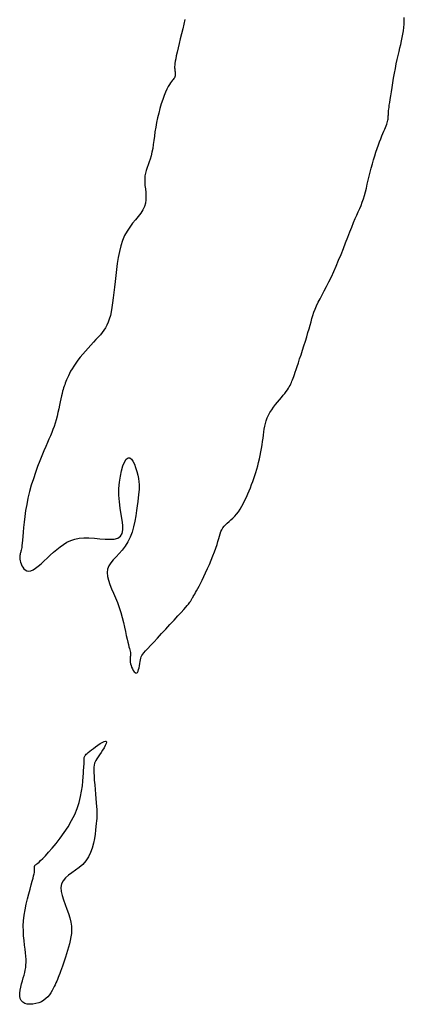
# Model space of a CAD drawing. Header units: millimetres. Extents: x 32690613 to 32693367, y 5343692 to 5344708.
# Tile 782 of 1009: x 32693180 to 32693187, y 5344065 to 5344084. Entities that reach past the tile are written whole.
import ezdxf

# ---------------------------------------------------------------- set-up
doc = ezdxf.new("R2010")
doc.units = ezdxf.units.MM
doc.header["$LTSCALE"] = 20
doc.layers.add('02-DGM_HL_492.50', color=92, linetype='Continuous')

msp = doc.modelspace()

# ---------------------------------------------------------------- linework, layer by layer
at = {"layer": '02-DGM_HL_492.50', "elevation": 492.5, "flags": 128}
msp.add_lwpolyline([(32693182.767, 5344083.53), (32693182.747, 5344083.442), (32693182.725, 5344083.35), (32693182.703, 5344083.257), (32693182.68, 5344083.164), (32693182.659, 5344083.075), (32693182.639, 5344082.99), (32693182.62, 5344082.913), (32693182.605, 5344082.844), (32693182.593, 5344082.787), (32693182.584, 5344082.739), (32693182.579, 5344082.699), (32693182.575, 5344082.667), (32693182.573, 5344082.64), (32693182.573, 5344082.617), (32693182.575, 5344082.596), (32693182.577, 5344082.577), (32693182.579, 5344082.558), (32693182.581, 5344082.538), (32693182.583, 5344082.519), (32693182.584, 5344082.499), (32693182.584, 5344082.48), (32693182.582, 5344082.462), (32693182.577, 5344082.444), (32693182.571, 5344082.428), (32693182.561, 5344082.412), (32693182.548, 5344082.396), (32693182.533, 5344082.379), (32693182.515, 5344082.358), (32693182.496, 5344082.333), (32693182.474, 5344082.301), (32693182.451, 5344082.262), (32693182.426, 5344082.214), (32693182.4, 5344082.156), (32693182.374, 5344082.089), (32693182.347, 5344082.014), (32693182.321, 5344081.933), (32693182.295, 5344081.848), (32693182.272, 5344081.76), (32693182.25, 5344081.67), (32693182.231, 5344081.581), (32693182.215, 5344081.492), (32693182.202, 5344081.406), (32693182.19, 5344081.321), (32693182.179, 5344081.24), (32693182.169, 5344081.162), (32693182.158, 5344081.087), (32693182.145, 5344081.017), (32693182.13, 5344080.951), (32693182.113, 5344080.89), (32693182.093, 5344080.834), (32693182.073, 5344080.78), (32693182.054, 5344080.727), (32693182.037, 5344080.676), (32693182.022, 5344080.623), (32693182.012, 5344080.57), (32693182.007, 5344080.513), (32693182.008, 5344080.453), (32693182.013, 5344080.389), (32693182.02, 5344080.324), (32693182.027, 5344080.256), (32693182.031, 5344080.189), (32693182.029, 5344080.121), (32693182.02, 5344080.055), (32693182.002, 5344079.99), (32693181.972, 5344079.928), (32693181.932, 5344079.866), (32693181.885, 5344079.805), (32693181.833, 5344079.742), (32693181.779, 5344079.675), (32693181.725, 5344079.604), (32693181.674, 5344079.527), (32693181.628, 5344079.442), (32693181.588, 5344079.348), (32693181.556, 5344079.247), (32693181.529, 5344079.14), (32693181.506, 5344079.029), (32693181.488, 5344078.916), (32693181.473, 5344078.801), (32693181.46, 5344078.687), (32693181.448, 5344078.576), (32693181.437, 5344078.468), (32693181.426, 5344078.364), (32693181.414, 5344078.266), (32693181.402, 5344078.173), (32693181.389, 5344078.085), (32693181.374, 5344078.004), (32693181.358, 5344077.93), (32693181.339, 5344077.863), (32693181.318, 5344077.803), (32693181.294, 5344077.749), (32693181.267, 5344077.701), (32693181.238, 5344077.655), (32693181.205, 5344077.612), (32693181.169, 5344077.569), (32693181.129, 5344077.524), (32693181.086, 5344077.477), (32693181.039, 5344077.427), (32693180.99, 5344077.373), (32693180.939, 5344077.317), (32693180.888, 5344077.259), (32693180.838, 5344077.201), (32693180.789, 5344077.142), (32693180.744, 5344077.085), (32693180.703, 5344077.029), (32693180.666, 5344076.976), (32693180.635, 5344076.926), (32693180.608, 5344076.878), (32693180.585, 5344076.833), (32693180.565, 5344076.791), (32693180.547, 5344076.752), (32693180.532, 5344076.715), (32693180.519, 5344076.682), (32693180.507, 5344076.652), (32693180.496, 5344076.623), (32693180.485, 5344076.595), (32693180.475, 5344076.565), (32693180.465, 5344076.534), (32693180.455, 5344076.499), (32693180.445, 5344076.459), (32693180.434, 5344076.412), (32693180.423, 5344076.359), (32693180.41, 5344076.299), (32693180.397, 5344076.235), (32693180.383, 5344076.168), (32693180.367, 5344076.099), (32693180.351, 5344076.03), (32693180.333, 5344075.962), (32693180.314, 5344075.897), (32693180.294, 5344075.835), (32693180.273, 5344075.776), (32693180.25, 5344075.718), (32693180.225, 5344075.658), (32693180.197, 5344075.596), (32693180.168, 5344075.529), (32693180.136, 5344075.455), (32693180.101, 5344075.373), (32693180.063, 5344075.281), (32693180.023, 5344075.181), (32693179.983, 5344075.074), (32693179.942, 5344074.961), (32693179.903, 5344074.844), (32693179.865, 5344074.723), (32693179.831, 5344074.602), (32693179.801, 5344074.48), (32693179.777, 5344074.36), (32693179.757, 5344074.243), (32693179.741, 5344074.131), (32693179.728, 5344074.024), (32693179.718, 5344073.925), (32693179.71, 5344073.834), (32693179.704, 5344073.753), (32693179.698, 5344073.684), (32693179.693, 5344073.628), (32693179.688, 5344073.582), (32693179.683, 5344073.546), (32693179.678, 5344073.518), (32693179.673, 5344073.496), (32693179.668, 5344073.478), (32693179.664, 5344073.462), (32693179.659, 5344073.446), (32693179.655, 5344073.43), (32693179.651, 5344073.412), (32693179.647, 5344073.392), (32693179.645, 5344073.371), (32693179.645, 5344073.348), (32693179.647, 5344073.323), (32693179.652, 5344073.295), (32693179.659, 5344073.266), (32693179.67, 5344073.234), (32693179.684, 5344073.201), (32693179.702, 5344073.171), (32693179.724, 5344073.143), (32693179.75, 5344073.121), (32693179.78, 5344073.106), (32693179.814, 5344073.101), (32693179.853, 5344073.106), (32693179.897, 5344073.125), (32693179.944, 5344073.154), (32693179.995, 5344073.193), (32693180.049, 5344073.239), (32693180.106, 5344073.291), (32693180.164, 5344073.345), (32693180.224, 5344073.401), (32693180.284, 5344073.457), (32693180.345, 5344073.51), (32693180.407, 5344073.559), (32693180.47, 5344073.604), (32693180.537, 5344073.644), (32693180.609, 5344073.677), (32693180.685, 5344073.703), (32693180.768, 5344073.721), (32693180.857, 5344073.729), (32693180.954, 5344073.729), (32693181.056, 5344073.722), (32693181.158, 5344073.712), (32693181.258, 5344073.703), (32693181.351, 5344073.7), (32693181.433, 5344073.705), (32693181.501, 5344073.723), (32693181.551, 5344073.757), (32693181.581, 5344073.809), (32693181.593, 5344073.88), (32693181.592, 5344073.965), (32693181.581, 5344074.063), (32693181.564, 5344074.172), (32693181.546, 5344074.288), (32693181.53, 5344074.409), (32693181.521, 5344074.534), (32693181.521, 5344074.658), (32693181.53, 5344074.78), (32693181.547, 5344074.894), (32693181.569, 5344074.998), (32693181.597, 5344075.089), (32693181.628, 5344075.162), (32693181.66, 5344075.214), (32693181.693, 5344075.241), (32693181.726, 5344075.241), (32693181.756, 5344075.218), (32693181.785, 5344075.177), (32693181.812, 5344075.121), (32693181.836, 5344075.055), (32693181.857, 5344074.985), (32693181.875, 5344074.914), (32693181.888, 5344074.848), (32693181.897, 5344074.79), (32693181.903, 5344074.739), (32693181.905, 5344074.691), (32693181.903, 5344074.645), (32693181.899, 5344074.596), (32693181.893, 5344074.544), (32693181.886, 5344074.484), (32693181.877, 5344074.414), (32693181.866, 5344074.333), (32693181.854, 5344074.242), (32693181.84, 5344074.144), (32693181.821, 5344074.042), (32693181.798, 5344073.939), (32693181.769, 5344073.838), (32693181.733, 5344073.741), (32693181.69, 5344073.651), (32693181.639, 5344073.57), (32693181.583, 5344073.498), (32693181.524, 5344073.432), (32693181.466, 5344073.371), (32693181.412, 5344073.313), (32693181.365, 5344073.255), (32693181.329, 5344073.197), (32693181.305, 5344073.135), (32693181.298, 5344073.07), (32693181.304, 5344073), (32693181.322, 5344072.926), (32693181.349, 5344072.849), (32693181.382, 5344072.767), (32693181.419, 5344072.682), (32693181.456, 5344072.594), (32693181.493, 5344072.503), (32693181.526, 5344072.41), (32693181.555, 5344072.315), (32693181.581, 5344072.221), (32693181.604, 5344072.129), (32693181.625, 5344072.041), (32693181.643, 5344071.958), (32693181.659, 5344071.882), (32693181.674, 5344071.815), (32693181.687, 5344071.758), (32693181.699, 5344071.71), (32693181.71, 5344071.67), (32693181.719, 5344071.636), (32693181.727, 5344071.608), (32693181.732, 5344071.583), (32693181.736, 5344071.561), (32693181.738, 5344071.54), (32693181.738, 5344071.519), (32693181.736, 5344071.498), (32693181.734, 5344071.476), (32693181.732, 5344071.453), (32693181.731, 5344071.429), (32693181.731, 5344071.403), (32693181.734, 5344071.375), (32693181.74, 5344071.345), (32693181.749, 5344071.314), (32693181.761, 5344071.281), (32693181.776, 5344071.25), (32693181.792, 5344071.221), (32693181.809, 5344071.197), (32693181.826, 5344071.18), (32693181.842, 5344071.171), (32693181.857, 5344071.173), (32693181.87, 5344071.185), (32693181.881, 5344071.208), (32693181.891, 5344071.238), (32693181.9, 5344071.273), (32693181.907, 5344071.311), (32693181.914, 5344071.35), (32693181.921, 5344071.388), (32693181.927, 5344071.422), (32693181.934, 5344071.451), (32693181.943, 5344071.477), (32693181.955, 5344071.501), (32693181.971, 5344071.527), (32693181.994, 5344071.556), (32693182.025, 5344071.592), (32693182.064, 5344071.636), (32693182.115, 5344071.69), (32693182.177, 5344071.757), (32693182.248, 5344071.834), (32693182.325, 5344071.917), (32693182.405, 5344072.004), (32693182.485, 5344072.091), (32693182.562, 5344072.174), (32693182.632, 5344072.251), (32693182.694, 5344072.319), (32693182.744, 5344072.374), (32693182.783, 5344072.417), (32693182.813, 5344072.451), (32693182.834, 5344072.476), (32693182.85, 5344072.495), (32693182.861, 5344072.509), (32693182.868, 5344072.519), (32693182.873, 5344072.527), (32693182.878, 5344072.535), (32693182.883, 5344072.543), (32693182.887, 5344072.552), (32693182.893, 5344072.562), (32693182.899, 5344072.573), (32693182.906, 5344072.586), (32693182.915, 5344072.601), (32693182.925, 5344072.62), (32693182.938, 5344072.641), (32693182.952, 5344072.666), (32693182.969, 5344072.695), (32693182.988, 5344072.729), (32693183.01, 5344072.769), (32693183.035, 5344072.815), (32693183.062, 5344072.867), (32693183.092, 5344072.927), (32693183.124, 5344072.995), (32693183.159, 5344073.068), (32693183.195, 5344073.146), (32693183.23, 5344073.226), (32693183.265, 5344073.307), (32693183.298, 5344073.387), (32693183.327, 5344073.463), (32693183.353, 5344073.535), (32693183.374, 5344073.6), (32693183.391, 5344073.66), (32693183.406, 5344073.713), (32693183.42, 5344073.762), (32693183.433, 5344073.806), (32693183.447, 5344073.846), (32693183.464, 5344073.882), (32693183.484, 5344073.915), (32693183.508, 5344073.947), (32693183.537, 5344073.976), (32693183.568, 5344074.005), (32693183.602, 5344074.035), (32693183.637, 5344074.066), (32693183.673, 5344074.099), (32693183.709, 5344074.135), (32693183.745, 5344074.176), (32693183.779, 5344074.221), (32693183.811, 5344074.271), (32693183.843, 5344074.325), (32693183.873, 5344074.381), (32693183.901, 5344074.439), (32693183.928, 5344074.499), (32693183.955, 5344074.558), (32693183.98, 5344074.618), (32693184.004, 5344074.676), (32693184.027, 5344074.734), (32693184.048, 5344074.792), (32693184.069, 5344074.849), (32693184.089, 5344074.907), (32693184.108, 5344074.966), (32693184.126, 5344075.027), (32693184.143, 5344075.089), (32693184.16, 5344075.153), (32693184.175, 5344075.219), (32693184.189, 5344075.286), (32693184.202, 5344075.353), (32693184.215, 5344075.42), (32693184.226, 5344075.486), (32693184.236, 5344075.55), (32693184.245, 5344075.612), (32693184.253, 5344075.672), (32693184.26, 5344075.73), (32693184.268, 5344075.785), (32693184.278, 5344075.839), (32693184.289, 5344075.891), (32693184.304, 5344075.943), (32693184.322, 5344075.994), (32693184.345, 5344076.045), (32693184.374, 5344076.096), (32693184.407, 5344076.147), (32693184.442, 5344076.197), (32693184.48, 5344076.246), (32693184.519, 5344076.294), (32693184.556, 5344076.34), (32693184.593, 5344076.383), (32693184.626, 5344076.423), (32693184.655, 5344076.46), (32693184.681, 5344076.495), (32693184.703, 5344076.526), (32693184.722, 5344076.556), (32693184.739, 5344076.584), (32693184.754, 5344076.611), (32693184.767, 5344076.637), (32693184.779, 5344076.663), (32693184.79, 5344076.688), (32693184.801, 5344076.715), (32693184.812, 5344076.744), (32693184.824, 5344076.777), (32693184.837, 5344076.814), (32693184.852, 5344076.858), (32693184.869, 5344076.908), (32693184.888, 5344076.967), (32693184.911, 5344077.035), (32693184.935, 5344077.11), (32693184.962, 5344077.191), (32693184.989, 5344077.275), (32693185.017, 5344077.361), (32693185.043, 5344077.447), (32693185.069, 5344077.53), (32693185.092, 5344077.609), (32693185.113, 5344077.682), (32693185.132, 5344077.75), (32693185.15, 5344077.813), (32693185.167, 5344077.874), (32693185.186, 5344077.934), (32693185.206, 5344077.993), (32693185.229, 5344078.053), (32693185.256, 5344078.116), (32693185.287, 5344078.181), (32693185.322, 5344078.25), (32693185.36, 5344078.323), (32693185.401, 5344078.401), (32693185.444, 5344078.483), (32693185.489, 5344078.57), (32693185.535, 5344078.663), (32693185.581, 5344078.762), (32693185.627, 5344078.867), (32693185.672, 5344078.976), (32693185.717, 5344079.087), (32693185.761, 5344079.198), (32693185.803, 5344079.308), (32693185.844, 5344079.413), (32693185.882, 5344079.513), (32693185.919, 5344079.605), (32693185.954, 5344079.688), (32693185.986, 5344079.763), (32693186.016, 5344079.831), (32693186.044, 5344079.894), (32693186.071, 5344079.955), (32693186.095, 5344080.014), (32693186.118, 5344080.073), (32693186.139, 5344080.135), (32693186.159, 5344080.2), (32693186.178, 5344080.269), (32693186.196, 5344080.34), (32693186.214, 5344080.414), (32693186.232, 5344080.489), (32693186.25, 5344080.566), (32693186.269, 5344080.643), (32693186.289, 5344080.72), (32693186.31, 5344080.798), (32693186.332, 5344080.874), (32693186.355, 5344080.948), (32693186.378, 5344081.021), (32693186.401, 5344081.09), (32693186.425, 5344081.156), (32693186.447, 5344081.218), (32693186.469, 5344081.275), (32693186.49, 5344081.327), (32693186.509, 5344081.374), (32693186.527, 5344081.416), (32693186.543, 5344081.454), (32693186.558, 5344081.489), (32693186.571, 5344081.52), (32693186.582, 5344081.549), (32693186.591, 5344081.575), (32693186.598, 5344081.6), (32693186.603, 5344081.622), (32693186.607, 5344081.644), (32693186.609, 5344081.665), (32693186.61, 5344081.684), (32693186.611, 5344081.704), (32693186.612, 5344081.723), (32693186.612, 5344081.742), (32693186.613, 5344081.762), (32693186.615, 5344081.783), (32693186.617, 5344081.808), (32693186.62, 5344081.836), (32693186.624, 5344081.87), (32693186.63, 5344081.911), (32693186.637, 5344081.959), (32693186.645, 5344082.017), (32693186.656, 5344082.085), (32693186.668, 5344082.161), (32693186.681, 5344082.244), (32693186.695, 5344082.332), (32693186.711, 5344082.422), (32693186.728, 5344082.513), (32693186.745, 5344082.603), (32693186.762, 5344082.689), (32693186.78, 5344082.771), (32693186.797, 5344082.848), (32693186.814, 5344082.921), (32693186.831, 5344082.991), (32693186.847, 5344083.058), (32693186.862, 5344083.123), (32693186.875, 5344083.187), (32693186.887, 5344083.25), (32693186.896, 5344083.313), (32693186.904, 5344083.376), (32693186.91, 5344083.44), (32693186.913, 5344083.504), (32693186.913, 5344083.569)], dxfattribs=at)
msp.add_lwpolyline([(32693179.939, 5344067.542), (32693179.945, 5344067.548), (32693179.954, 5344067.554), (32693179.967, 5344067.563), (32693179.985, 5344067.576), (32693180.01, 5344067.597), (32693180.041, 5344067.625), (32693180.082, 5344067.665), (32693180.132, 5344067.717), (32693180.192, 5344067.783), (32693180.261, 5344067.862), (32693180.335, 5344067.951), (32693180.412, 5344068.05), (32693180.488, 5344068.156), (32693180.561, 5344068.267), (32693180.627, 5344068.381), (32693180.685, 5344068.497), (32693180.732, 5344068.612), (32693180.768, 5344068.725), (32693180.795, 5344068.835), (32693180.815, 5344068.939), (32693180.829, 5344069.037), (32693180.838, 5344069.127), (32693180.844, 5344069.207), (32693180.848, 5344069.276), (32693180.852, 5344069.333), (32693180.855, 5344069.378), (32693180.858, 5344069.414), (32693180.861, 5344069.441), (32693180.863, 5344069.463), (32693180.864, 5344069.479), (32693180.865, 5344069.492), (32693180.865, 5344069.503), (32693180.865, 5344069.514), (32693180.865, 5344069.525), (32693180.864, 5344069.535), (32693180.863, 5344069.546), (32693180.863, 5344069.556), (32693180.864, 5344069.567), (32693180.866, 5344069.577), (32693180.869, 5344069.588), (32693180.874, 5344069.599), (32693180.88, 5344069.61), (32693180.89, 5344069.622), (32693180.903, 5344069.636), (32693180.92, 5344069.652), (32693180.941, 5344069.671), (32693180.968, 5344069.693), (32693181, 5344069.718), (32693181.038, 5344069.747), (32693181.08, 5344069.778), (32693181.124, 5344069.809), (32693181.167, 5344069.838), (32693181.206, 5344069.861), (32693181.24, 5344069.878), (32693181.266, 5344069.886), (32693181.282, 5344069.882), (32693181.285, 5344069.866), (32693181.277, 5344069.838), (32693181.261, 5344069.802), (32693181.239, 5344069.761), (32693181.212, 5344069.715), (32693181.183, 5344069.669), (32693181.154, 5344069.625), (32693181.127, 5344069.585), (32693181.104, 5344069.551), (32693181.086, 5344069.521), (32693181.071, 5344069.493), (32693181.059, 5344069.465), (32693181.051, 5344069.433), (32693181.047, 5344069.395), (32693181.045, 5344069.35), (32693181.046, 5344069.293), (32693181.05, 5344069.225), (32693181.055, 5344069.146), (32693181.062, 5344069.061), (32693181.07, 5344068.973), (32693181.079, 5344068.884), (32693181.086, 5344068.798), (32693181.093, 5344068.718), (32693181.099, 5344068.648), (32693181.103, 5344068.589), (32693181.105, 5344068.54), (32693181.105, 5344068.497), (32693181.103, 5344068.458), (32693181.1, 5344068.419), (32693181.096, 5344068.377), (32693181.091, 5344068.328), (32693181.085, 5344068.271), (32693181.078, 5344068.203), (32693181.069, 5344068.125), (32693181.056, 5344068.041), (32693181.039, 5344067.953), (32693181.016, 5344067.863), (32693180.986, 5344067.776), (32693180.947, 5344067.694), (32693180.898, 5344067.619), (32693180.839, 5344067.553), (32693180.772, 5344067.496), (32693180.702, 5344067.444), (32693180.632, 5344067.395), (32693180.567, 5344067.348), (32693180.51, 5344067.298), (32693180.465, 5344067.245), (32693180.435, 5344067.186), (32693180.424, 5344067.118), (32693180.429, 5344067.044), (32693180.447, 5344066.964), (32693180.473, 5344066.881), (32693180.505, 5344066.795), (32693180.538, 5344066.709), (32693180.569, 5344066.624), (32693180.595, 5344066.542), (32693180.613, 5344066.463), (32693180.622, 5344066.389), (32693180.625, 5344066.317), (32693180.621, 5344066.249), (32693180.612, 5344066.182), (32693180.6, 5344066.117), (32693180.584, 5344066.053), (32693180.567, 5344065.99), (32693180.548, 5344065.927), (32693180.529, 5344065.864), (32693180.51, 5344065.803), (32693180.49, 5344065.743), (32693180.471, 5344065.685), (32693180.452, 5344065.631), (32693180.434, 5344065.579), (32693180.417, 5344065.532), (32693180.401, 5344065.489), (32693180.387, 5344065.45), (32693180.372, 5344065.413), (32693180.358, 5344065.379), (32693180.344, 5344065.346), (32693180.329, 5344065.312), (32693180.313, 5344065.279), (32693180.296, 5344065.243), (32693180.278, 5344065.206), (32693180.257, 5344065.167), (32693180.233, 5344065.127), (32693180.206, 5344065.089), (32693180.175, 5344065.051), (32693180.14, 5344065.016), (32693180.101, 5344064.985), (32693180.056, 5344064.958), (32693180.005, 5344064.936), (32693179.951, 5344064.921), (32693179.895, 5344064.911), (32693179.841, 5344064.909), (32693179.789, 5344064.914), (32693179.742, 5344064.927), (32693179.703, 5344064.948), (32693179.673, 5344064.978), (32693179.655, 5344065.017), (32693179.646, 5344065.064), (32693179.646, 5344065.117), (32693179.653, 5344065.174), (32693179.665, 5344065.233), (32693179.68, 5344065.293), (32693179.696, 5344065.352), (32693179.713, 5344065.409), (32693179.727, 5344065.461), (32693179.74, 5344065.51), (32693179.751, 5344065.557), (32693179.759, 5344065.604), (32693179.764, 5344065.652), (32693179.767, 5344065.702), (32693179.766, 5344065.756), (32693179.762, 5344065.816), (32693179.755, 5344065.881), (32693179.746, 5344065.953), (32693179.736, 5344066.03), (32693179.727, 5344066.113), (32693179.719, 5344066.201), (32693179.714, 5344066.293), (32693179.713, 5344066.39), (32693179.718, 5344066.49), (32693179.73, 5344066.593), (32693179.747, 5344066.697), (32693179.767, 5344066.801), (32693179.791, 5344066.902), (32693179.816, 5344066.998), (32693179.84, 5344067.087), (32693179.863, 5344067.168), (32693179.882, 5344067.237), (32693179.898, 5344067.294), (32693179.909, 5344067.34), (32693179.917, 5344067.376), (32693179.923, 5344067.403), (32693179.926, 5344067.425), (32693179.927, 5344067.441), (32693179.927, 5344067.454), (32693179.927, 5344067.466), (32693179.926, 5344067.477), (32693179.926, 5344067.489), (32693179.926, 5344067.499), (32693179.927, 5344067.51), (32693179.928, 5344067.519), (32693179.931, 5344067.528), (32693179.934, 5344067.536)], close=True, dxfattribs=at)

doc.saveas('drawing.dxf')
